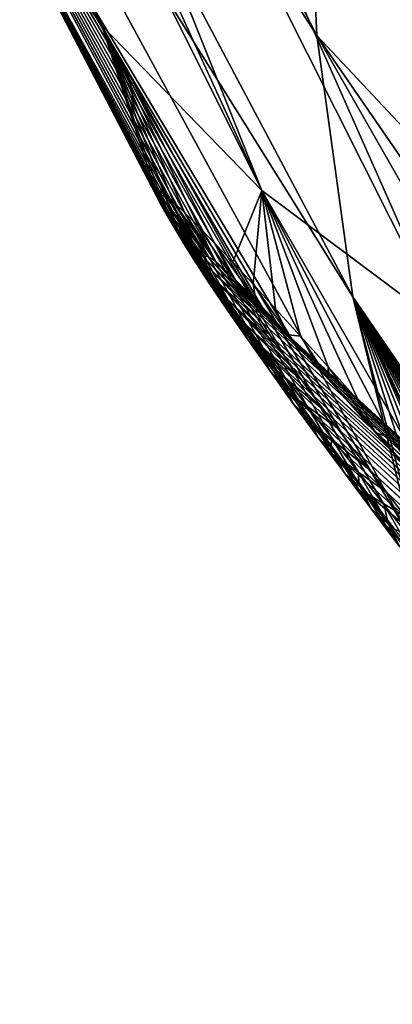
# Model space of a CAD drawing. Header units: metres. Extents: x -82 to 82, y -313 to 40.
# Tile 249 of 405: x 27.36 to 28.95, y -39.44 to -35.21. Entities that reach past the tile are written whole.
import ezdxf

# ---------------------------------------------------------------- set-up
doc = ezdxf.new("R2010")
doc.units = ezdxf.units.M
doc.layers.add('solid_505278_SW0001_CCC', color=7, linetype='CONTINUOUS')

msp = doc.modelspace()

# ---------------------------------------------------------------- linework, layer by layer
at = {"layer": 'solid_505278_SW0001_CCC'}
for points in [[(49.84869, -40.399746, 82.559273), (29.048952, -22.15678, 61.920353), (28.936529, -22.295645, 61.804073)], [(49.84869, -40.399746, 82.559273), (28.936529, -22.295645, 61.804073), (28.836658, -22.440033, 61.70348)], [(49.84869, -40.399746, 82.559273), (28.836658, -22.440033, 61.70348), (28.747866, -22.591072, 61.616875)], [(49.84869, -40.399746, 82.559273), (28.747866, -22.591072, 61.616875), (28.668907, -22.749779, 61.542908)], [(49.596058, -40.995255, 82.310867), (28.668907, -22.749779, 61.542908), (28.598663, -22.917269, 61.480473)], [(49.596058, -40.995255, 82.310867), (49.84869, -40.399746, 82.559273), (28.668907, -22.749779, 61.542908)], [(49.596058, -40.995255, 82.310867), (28.598663, -22.917269, 61.480473), (28.536861, -23.095467, 61.429405)], [(49.596058, -40.995255, 82.310867), (28.536861, -23.095467, 61.429405), (28.483322, -23.286461, 61.389744)], [(49.310268, -41.577564, 82.067108), (28.483322, -23.286461, 61.389744), (28.437853, -23.49276, 61.361675)], [(49.310268, -41.577564, 82.067108), (49.596058, -40.995255, 82.310867), (28.483322, -23.286461, 61.389744)], [(49.310268, -41.577564, 82.067108), (28.437853, -23.49276, 61.361675), (28.401365, -23.71777, 61.346596)], [(49.310268, -41.577564, 82.067108), (28.401365, -23.71777, 61.346596), (28.375048, -23.964552, 61.346272)], [(48.991478, -42.146297, 81.828194), (28.375048, -23.964552, 61.346272), (28.360109, -24.235605, 61.362541)], [(48.991478, -42.146297, 81.828194), (49.310268, -41.577564, 82.067108), (28.375048, -23.964552, 61.346272)], [(48.991478, -42.146297, 81.828194), (28.360109, -24.235605, 61.362541), (28.35861, -24.533396, 61.398079)], [(48.991478, -42.146297, 81.828194), (28.35861, -24.533396, 61.398079), (28.372787, -24.857807, 61.455391)], [(48.639534, -42.701241, 81.594116), (28.372787, -24.857807, 61.455391), (28.404085, -25.208946, 61.536236)], [(48.639534, -42.701241, 81.594116), (48.991478, -42.146297, 81.828194), (28.372787, -24.857807, 61.455391)], [(48.639534, -42.701241, 81.594116), (28.404085, -25.208946, 61.536236), (28.426571, -25.394476, 61.585968)], [(48.639534, -42.701241, 81.594116), (28.426571, -25.394476, 61.585968), (28.453957, -25.586866, 61.642303)], [(30.804564, -25.516247, -274.324585), (6.695436, -39.435658, -266.73761), (6.695436, -39.435658, -274.324585)], [(6.706747, -39.429127, -266.504181), (6.695436, -39.435658, -266.73761), (30.804564, -25.516247, -274.324585)], [(30.804564, -25.516247, -274.324585), (6.695436, -39.435658, -274.324585), (6.704589, -39.434105, -274.463776)], [(30.804564, -25.516247, -274.324585), (6.704589, -39.434105, -274.463776), (30.798626, -25.523415, -274.463959)], [(6.706747, -39.429127, -266.504181), (30.804564, -25.516247, -274.324585), (6.740952, -39.409378, -266.269836)], [(6.740952, -39.409378, -266.269836), (30.804564, -25.516247, -274.324585), (6.799078, -39.37582, -266.033142)], [(6.799078, -39.37582, -266.033142), (30.804564, -25.516247, -274.324585), (6.823495, -39.361725, -265.955353)], [(6.883737, -39.326942, -265.790924), (6.823495, -39.361725, -265.955353), (30.804564, -25.516247, -274.324585)], [(6.998361, -39.260765, -265.54184), (6.883737, -39.326942, -265.790924), (30.804564, -25.516247, -274.324585)], [(6.998361, -39.260765, -265.54184), (30.804564, -25.516247, -274.324585), (7.14651, -39.175232, -265.286011)], [(7.14651, -39.175232, -265.286011), (30.804564, -25.516247, -274.324585), (7.213461, -39.136578, -265.185516)], [(7.334595, -39.066639, -265.020966), (7.213461, -39.136578, -265.185516), (30.804564, -25.516247, -274.324585)], [(7.569647, -38.930931, -264.74646), (7.334595, -39.066639, -265.020966), (30.804564, -25.516247, -274.324585)], [(7.569647, -38.930931, -264.74646), (30.804564, -25.516247, -274.324585), (7.861565, -38.762394, -264.461609)], [(7.861565, -38.762394, -264.461609), (30.804564, -25.516247, -274.324585), (7.885284, -38.748699, -264.440613)], [(8.221618, -38.554516, -264.166992), (7.885284, -38.748699, -264.440613), (30.804564, -25.516247, -274.324585)], [(8.663754, -38.299248, -263.863739), (8.221618, -38.554516, -264.166992), (30.804564, -25.516247, -274.324585)], [(8.663754, -38.299248, -263.863739), (30.804564, -25.516247, -274.324585), (8.872761, -38.178581, -263.737335)], [(9.204777, -37.986889, -263.554657), (8.872761, -38.178581, -263.737335), (30.804564, -25.516247, -274.324585)], [(9.862317, -37.607258, -263.245209), (9.204777, -37.986889, -263.554657), (30.804564, -25.516247, -274.324585)], [(9.862317, -37.607258, -263.245209), (30.804564, -25.516247, -274.324585), (10.266684, -37.373798, -263.082672)], [(10.651484, -37.151634, -262.943939), (10.266684, -37.373798, -263.082672), (30.804564, -25.516247, -274.324585)], [(11.580017, -36.615543, -262.661804), (10.651484, -37.151634, -262.943939), (30.804564, -25.516247, -274.324585)], [(11.580017, -36.615543, -262.661804), (30.804564, -25.516247, -274.324585), (12.278078, -36.212517, -262.489777)], [(12.64723, -35.99939, -262.410461), (12.278078, -36.212517, -262.489777), (30.804564, -25.516247, -274.324585)], [(13.845548, -35.307541, -262.199677), (12.64723, -35.99939, -262.410461), (30.804564, -25.516247, -274.324585)], [(13.845548, -35.307541, -262.199677), (30.804564, -25.516247, -274.324585), (15.157839, -34.549889, -262.036896)], [(30.798626, -25.523415, -274.463959), (6.704589, -39.434105, -274.463776), (6.732148, -39.429409, -274.602997)], [(30.798626, -25.523415, -274.463959), (6.732148, -39.429409, -274.602997), (30.780741, -25.544981, -274.603302)], [(30.780741, -25.544981, -274.603302), (6.732148, -39.429409, -274.602997), (6.779178, -39.421349, -274.744202)], [(30.780741, -25.544981, -274.603302), (6.779178, -39.421349, -274.744202), (30.750193, -25.581745, -274.744598)], [(30.750193, -25.581745, -274.744598), (6.779178, -39.421349, -274.744202), (6.848838, -39.409306, -274.890594)], [(30.750193, -25.581745, -274.744598), (6.848838, -39.409306, -274.890594), (30.70488, -25.636114, -274.891052)], [(48.639534, -42.701241, 81.594116), (28.453957, -25.586866, 61.642303), (28.486677, -25.786335, 61.705692)], [(30.70488, -25.636114, -274.891052), (6.848838, -39.409306, -274.890594), (6.945391, -39.392406, -275.043884)], [(30.70488, -25.636114, -274.891052), (6.945391, -39.392406, -275.043884), (30.641876, -25.711386, -275.044403)], [(30.641876, -25.711386, -275.044403), (6.945391, -39.392406, -275.043884), (7.073461, -39.36961, -275.204071)], [(30.641876, -25.711386, -275.044403), (7.073461, -39.36961, -275.204071), (30.558014, -25.811003, -275.204651)], [(30.558014, -25.811003, -275.204651), (7.073461, -39.36961, -275.204071), (7.240232, -39.339283, -275.372437)], [(30.558014, -25.811003, -275.204651), (7.240232, -39.339283, -275.372437), (30.448339, -25.94029, -275.372955)], [(48.639534, -42.701241, 81.594116), (28.486677, -25.786335, 61.705692), (28.524454, -25.992735, 61.775925)], [(30.448339, -25.94029, -275.372955), (7.240232, -39.339283, -275.372437), (7.453024, -39.299522, -275.548218)], [(30.448339, -25.94029, -275.372955), (7.453024, -39.299522, -275.548218), (30.307592, -26.104595, -275.548523)], [(48.254395, -43.24181, 81.365036), (28.524454, -25.992735, 61.775925), (28.567839, -26.206377, 61.853569)], [(48.254395, -43.24181, 81.365036), (48.639534, -42.701241, 81.594116), (28.524454, -25.992735, 61.775925)], [(30.307592, -26.104595, -275.548523), (7.453024, -39.299522, -275.548218), (7.719271, -39.248093, -275.729767)], [(30.307592, -26.104595, -275.548523), (7.719271, -39.248093, -275.729767), (30.13006, -26.309305, -275.729919)], [(48.254395, -43.24181, 81.365036), (28.567839, -26.206377, 61.853569), (28.617079, -26.427387, 61.938889)], [(30.13006, -26.309305, -275.729919), (7.719271, -39.248093, -275.729767), (8.045366, -39.182549, -275.914185)], [(30.13006, -26.309305, -275.729919), (8.045366, -39.182549, -275.914185), (29.910372, -26.558796, -275.914215)], [(48.254395, -43.24181, 81.365036), (28.617079, -26.427387, 61.938889), (28.672005, -26.655672, 62.03178)], [(29.910372, -26.558796, -275.914215), (8.045366, -39.182549, -275.914185), (8.439689, -39.09951, -276.09903)], [(29.910372, -26.558796, -275.914215), (8.439689, -39.09951, -276.09903), (29.641438, -26.858614, -276.098969)], [(48.254395, -43.24181, 81.365036), (28.672005, -26.655672, 62.03178), (28.733274, -26.891663, 62.132904)], [(29.641438, -26.858614, -276.098969), (8.439689, -39.09951, -276.09903), (29.314745, -27.214808, -276.281433)], [(48.254395, -43.24181, 81.365036), (28.733274, -26.891663, 62.132904), (28.800892, -27.135344, 62.242306)], [(47.835949, -43.76746, 81.141129), (28.800892, -27.135344, 62.242306), (28.874922, -27.386768, 62.360088)], [(47.835949, -43.76746, 81.141129), (48.254395, -43.24181, 81.365036), (28.800892, -27.135344, 62.242306)], [(29.314745, -27.214808, -276.281433), (8.439689, -39.09951, -276.09903), (8.911659, -38.994644, -276.281555)], [(29.314745, -27.214808, -276.281433), (8.911659, -38.994644, -276.281555), (28.920492, -27.633406, -276.458557)], [(47.835949, -43.76746, 81.141129), (28.874922, -27.386768, 62.360088), (28.956114, -27.64646, 62.487011)], [(28.920492, -27.633406, -276.458557), (8.911659, -38.994644, -276.281555), (9.471375, -38.862488, -276.458679)], [(28.920492, -27.633406, -276.458557), (9.471375, -38.862488, -276.458679), (28.446695, -28.120909, -276.627014)], [(28.446695, -28.120909, -276.627014), (9.471375, -38.862488, -276.458679), (10.130409, -38.695927, -276.627075)], [(28.446695, -28.120909, -276.627014), (10.130409, -38.695927, -276.627075), (27.878448, -28.684353, -276.78302)], [(27.878448, -28.684353, -276.78302), (10.130409, -38.695927, -276.627075), (10.902332, -38.485569, -276.783051)], [(27.878448, -28.684353, -276.78302), (10.902332, -38.485569, -276.783051), (11.802598, -38.21909, -276.922638)], [(27.878448, -28.684353, -276.78302), (11.802598, -38.21909, -276.922638), (27.197403, -29.330893, -276.922638)], [(27.709307, -35.234959, 48.111805), (25.022499, -29.7449, 44.697968), (25.33618, -30.144787, 43.987698)], [(27.709307, -35.234959, 48.111805), (27.132439, -34.41246, 49.497963), (25.022499, -29.7449, 44.697968)], [(27.709307, -35.234959, 48.111805), (25.33618, -30.144787, 43.987698), (25.682066, -30.510218, 43.273827)], [(28.630966, -35.278759, 58.684204), (25.992826, -30.133171, 54.673096), (26.096659, -31.333872, 53.45726)], [(28.630966, -35.278759, 58.684204), (28.578316, -34.094337, 59.829102), (25.992826, -30.133171, 54.673096)], [(28.394585, -35.943161, 46.711964), (25.682066, -30.510218, 43.273827), (26.059141, -30.840118, 42.558449)], [(28.394585, -35.943161, 46.711964), (27.709307, -35.234959, 48.111805), (25.682066, -30.510218, 43.273827)], [(28.394585, -35.943161, 46.711964), (26.059141, -30.840118, 42.558449), (26.466303, -31.133524, 41.843658)], [(29.18243, -36.531029, 45.310383), (26.466303, -31.133524, 41.843658), (26.902351, -31.389574, 41.131557)], [(29.18243, -36.531029, 45.310383), (28.394585, -35.943161, 46.711964), (26.466303, -31.133524, 41.843658)], [(28.78607, -36.399464, 57.485718), (26.096659, -31.333872, 53.45726), (26.32266, -32.45356, 52.18214)], [(28.78607, -36.399464, 57.485718), (28.630966, -35.278759, 58.684204), (26.096659, -31.333872, 53.45726)], [(30.066118, -36.993542, 43.919022), (26.902351, -31.389574, 41.131557), (27.366013, -31.607513, 40.424232)], [(30.066118, -36.993542, 43.919022), (29.18243, -36.531029, 45.310383), (26.902351, -31.389574, 41.131557)], [(30.066118, -36.993542, 43.919022), (27.366013, -31.607513, 40.424232), (27.855925, -31.786709, 39.723759)], [(31.038111, -37.326756, 42.549747), (27.855925, -31.786709, 39.723759), (28.370651, -31.926628, 39.032188)], [(31.038111, -37.326756, 42.549747), (30.066118, -36.993542, 43.919022), (27.855925, -31.786709, 39.723759)], [(31.038111, -37.326756, 42.549747), (28.370651, -31.926628, 39.032188), (28.908682, -32.026867, 38.351551)], [(32.090115, -37.527828, 41.214245), (28.908682, -32.026867, 38.351551), (29.468437, -32.087128, 37.683846)], [(32.090115, -37.527828, 41.214245), (31.038111, -37.326756, 42.549747), (28.908682, -32.026867, 38.351551)], [(29.041014, -37.446526, 56.239063), (26.32266, -32.45356, 52.18214), (26.668905, -33.482681, 50.858608)], [(29.041014, -37.446526, 56.239063), (28.78607, -36.399464, 57.485718), (26.32266, -32.45356, 52.18214)], [(31.574352, -37.12513, 65.570427), (28.628458, -32.853798, 60.913055), (28.578316, -34.094337, 59.829102)], [(31.42614, -35.334515, 66.212975), (31.288412, -35.089157, 66.029663), (28.628458, -32.853798, 60.913055)], [(31.567842, -35.583164, 66.40062), (31.42614, -35.334515, 66.212975), (28.628458, -32.853798, 60.913055)], [(31.71377, -35.835289, 66.592926), (31.567842, -35.583164, 66.40062), (28.628458, -32.853798, 60.913055)], [(31.574352, -37.12513, 65.570427), (31.71377, -35.835289, 66.592926), (28.628458, -32.853798, 60.913055)], [(28.200611, -36.352783, 53.220356), (26.668905, -33.482681, 50.858608), (27.132439, -34.41246, 49.497963)], [(28.920053, -37.293087, 55.884872), (29.041014, -37.446526, 56.239063), (26.668905, -33.482681, 50.858608)], [(28.808214, -37.150524, 55.541786), (28.920053, -37.293087, 55.884872), (26.668905, -33.482681, 50.858608)], [(28.693941, -37.003914, 55.173248), (28.808214, -37.150524, 55.541786), (26.668905, -33.482681, 50.858608)], [(28.589241, -36.868362, 54.817257), (28.693941, -37.003914, 55.173248), (26.668905, -33.482681, 50.858608)], [(28.49437, -36.74474, 54.474045), (28.589241, -36.868362, 54.817257), (26.668905, -33.482681, 50.858608)], [(28.408482, -36.631809, 54.143028), (28.49437, -36.74474, 54.474045), (26.668905, -33.482681, 50.858608)], [(28.33095, -36.528732, 53.823772), (28.408482, -36.631809, 54.143028), (26.668905, -33.482681, 50.858608)], [(28.261969, -36.436207, 53.51643), (28.33095, -36.528732, 53.823772), (26.668905, -33.482681, 50.858608)], [(28.260984, -36.434879, 53.511864), (28.261969, -36.436207, 53.51643), (26.668905, -33.482681, 50.858608)], [(28.200611, -36.352783, 53.220356), (28.260984, -36.434879, 53.511864), (26.668905, -33.482681, 50.858608)], [(31.527809, -38.367126, 64.481201), (28.578316, -34.094337, 59.829102), (28.630966, -35.278759, 58.684204)], [(31.527809, -38.367126, 64.481201), (31.574352, -37.12513, 65.570427), (28.578316, -34.094337, 59.829102)], [(27.937527, -35.940937, 50.64336), (27.132439, -34.41246, 49.497963), (27.709307, -35.234959, 48.111805)], [(28.14658, -36.278206, 52.935333), (28.200611, -36.352783, 53.220356), (27.132439, -34.41246, 49.497963)], [(28.099867, -36.212738, 52.661358), (28.14658, -36.278206, 52.935333), (27.132439, -34.41246, 49.497963)], [(28.059551, -36.154907, 52.397842), (28.099867, -36.212738, 52.661358), (27.132439, -34.41246, 49.497963)], [(28.025648, -36.105011, 52.144798), (28.059551, -36.154907, 52.397842), (27.132439, -34.41246, 49.497963)], [(27.997877, -36.062763, 51.901997), (28.025648, -36.105011, 52.144798), (27.132439, -34.41246, 49.497963)], [(27.975454, -36.026955, 51.668896), (27.997877, -36.062763, 51.901997), (27.132439, -34.41246, 49.497963)], [(27.958599, -35.998207, 51.445652), (27.975454, -36.026955, 51.668896), (27.132439, -34.41246, 49.497963)], [(27.939285, -35.95853, 51.02681), (27.958599, -35.998207, 51.445652), (27.132439, -34.41246, 49.497963)], [(27.937527, -35.940937, 50.64336), (27.939285, -35.95853, 51.02681), (27.132439, -34.41246, 49.497963)], [(28.2703, -36.251102, 48.662109), (27.709307, -35.234959, 48.111805), (28.394585, -35.943161, 46.711964)], [(27.950794, -35.942169, 50.291405), (27.937527, -35.940937, 50.64336), (27.709307, -35.234959, 48.111805)], [(27.977266, -35.959988, 49.967239), (27.950794, -35.942169, 50.291405), (27.709307, -35.234959, 48.111805)], [(27.980938, -35.962917, 49.933178), (27.977266, -35.959988, 49.967239), (27.709307, -35.234959, 48.111805)], [(28.015619, -35.992825, 49.667908), (27.980938, -35.962917, 49.933178), (27.709307, -35.234959, 48.111805)], [(28.064802, -36.03936, 49.390465), (28.015619, -35.992825, 49.667908), (27.709307, -35.234959, 48.111805)], [(28.123873, -36.098183, 49.131496), (28.064802, -36.03936, 49.390465), (27.709307, -35.234959, 48.111805)], [(28.192453, -36.168869, 48.889248), (28.123873, -36.098183, 49.131496), (27.709307, -35.234959, 48.111805)], [(28.2703, -36.251102, 48.662109), (28.192453, -36.168869, 48.889248), (27.709307, -35.234959, 48.111805)], [(31.718945, -40.684414, 62.136387), (28.630966, -35.278759, 58.684204), (28.78607, -36.399464, 57.485718)], [(31.576866, -39.556931, 63.3353), (31.527809, -38.367126, 64.481201), (28.630966, -35.278759, 58.684204)], [(31.718945, -40.684414, 62.136387), (31.576866, -39.556931, 63.3353), (28.630966, -35.278759, 58.684204)], [(27.972054, -36.006271, 50.772106), (27.939285, -35.95853, 51.02681), (27.937527, -35.940937, 50.64336)], [(27.964464, -35.970387, 50.356644), (27.937527, -35.940937, 50.64336), (27.950794, -35.942169, 50.291405)], [(27.972054, -36.006271, 50.772106), (27.937527, -35.940937, 50.64336), (27.964464, -35.970387, 50.356644)], [(27.964464, -35.970387, 50.356644), (27.950794, -35.942169, 50.291405), (27.977266, -35.959988, 49.967239)], [(28.357565, -36.344952, 48.447933), (28.2703, -36.251102, 48.662109), (28.394585, -35.943161, 46.711964)], [(28.454491, -36.450611, 48.245293), (28.357565, -36.344952, 48.447933), (28.394585, -35.943161, 46.711964)], [(29.112331, -37.188522, 47.376179), (28.394585, -35.943161, 46.711964), (29.18243, -36.531029, 45.310383)], [(28.561596, -36.568661, 48.053188), (28.454491, -36.450611, 48.245293), (28.394585, -35.943161, 46.711964)], [(28.679815, -36.700241, 47.870815), (28.561596, -36.568661, 48.053188), (28.394585, -35.943161, 46.711964)], [(28.81016, -36.846386, 47.697151), (28.679815, -36.700241, 47.870815), (28.394585, -35.943161, 46.711964)], [(28.953871, -37.008606, 47.532238), (28.81016, -36.846386, 47.697151), (28.394585, -35.943161, 46.711964)], [(29.112331, -37.188522, 47.376179), (28.953871, -37.008606, 47.532238), (28.394585, -35.943161, 46.711964)], [(27.999533, -36.065277, 51.17955), (27.958599, -35.998207, 51.445652), (27.939285, -35.95853, 51.02681)], [(27.999533, -36.065277, 51.17955), (27.939285, -35.95853, 51.02681), (27.972054, -36.006271, 50.772106)], [(28.043179, -36.142796, 51.578609), (27.975454, -36.026955, 51.668896), (27.958599, -35.998207, 51.445652)], [(28.043179, -36.142796, 51.578609), (27.958599, -35.998207, 51.445652), (27.999533, -36.065277, 51.17955)], [(27.964464, -35.970387, 50.356644), (27.977266, -35.959988, 49.967239), (27.980938, -35.962917, 49.933178)], [(28.158731, -36.223969, 49.994022), (27.964464, -35.970387, 50.356644), (27.980938, -35.962917, 49.933178)], [(28.148277, -36.232872, 50.391373), (27.972054, -36.006271, 50.772106), (27.964464, -35.970387, 50.356644)], [(28.158731, -36.223969, 49.994022), (28.148277, -36.232872, 50.391373), (27.964464, -35.970387, 50.356644)], [(28.158731, -36.223969, 49.994022), (27.980938, -35.962917, 49.933178), (28.015619, -35.992825, 49.667908)], [(28.196222, -36.24733, 49.59758), (28.015619, -35.992825, 49.667908), (28.064802, -36.03936, 49.390465)], [(28.196222, -36.24733, 49.59758), (28.158731, -36.223969, 49.994022), (28.015619, -35.992825, 49.667908)], [(28.160439, -36.268402, 50.785786), (27.999533, -36.065277, 51.17955), (27.972054, -36.006271, 50.772106)], [(28.148277, -36.232872, 50.391373), (28.160439, -36.268402, 50.785786), (27.972054, -36.006271, 50.772106)], [(28.100479, -36.235699, 51.969616), (27.997877, -36.062763, 51.901997), (27.975454, -36.026955, 51.668896)], [(28.100479, -36.235699, 51.969616), (27.975454, -36.026955, 51.668896), (28.043179, -36.142796, 51.578609)], [(28.196222, -36.24733, 49.59758), (28.064802, -36.03936, 49.390465), (28.123873, -36.098183, 49.131496)], [(28.100479, -36.235699, 51.969616), (28.025648, -36.105011, 52.144798), (27.997877, -36.062763, 51.901997)], [(28.191565, -36.325985, 51.175797), (28.043179, -36.142796, 51.578609), (27.999533, -36.065277, 51.17955)], [(28.160439, -36.268402, 50.785786), (28.191565, -36.325985, 51.175797), (27.999533, -36.065277, 51.17955)], [(28.169271, -36.341366, 52.353115), (28.059551, -36.154907, 52.397842), (28.025648, -36.105011, 52.144798)], [(28.169271, -36.341366, 52.353115), (28.025648, -36.105011, 52.144798), (28.100479, -36.235699, 51.969616)], [(28.265394, -36.309017, 49.207642), (28.123873, -36.098183, 49.131496), (28.192453, -36.168869, 48.889248)], [(28.265394, -36.309017, 49.207642), (28.196222, -36.24733, 49.59758), (28.123873, -36.098183, 49.131496)], [(28.238323, -36.401539, 51.560425), (28.100479, -36.235699, 51.969616), (28.043179, -36.142796, 51.578609)], [(28.191565, -36.325985, 51.175797), (28.238323, -36.401539, 51.560425), (28.043179, -36.142796, 51.578609)], [(28.169271, -36.341366, 52.353115), (28.099867, -36.212738, 52.661358), (28.059551, -36.154907, 52.397842)], [(28.369387, -36.413536, 48.833508), (28.192453, -36.168869, 48.889248), (28.2703, -36.251102, 48.662109)], [(28.369387, -36.413536, 48.833508), (28.265394, -36.309017, 49.207642), (28.192453, -36.168869, 48.889248)], [(28.247797, -36.457684, 52.729656), (28.14658, -36.278206, 52.935333), (28.099867, -36.212738, 52.661358)], [(28.247797, -36.457684, 52.729656), (28.099867, -36.212738, 52.661358), (28.169271, -36.341366, 52.353115)], [(28.298418, -36.492229, 51.939537), (28.169271, -36.341366, 52.353115), (28.100479, -36.235699, 51.969616)], [(28.238323, -36.401539, 51.560425), (28.298418, -36.492229, 51.939537), (28.100479, -36.235699, 51.969616)], [(28.158731, -36.223969, 49.994022), (28.370173, -36.454124, 50.257595), (28.148277, -36.232872, 50.391373)], [(28.148277, -36.232872, 50.391373), (28.370173, -36.454124, 50.257595), (28.37458, -36.471962, 50.563255)], [(28.148277, -36.232872, 50.391373), (28.37458, -36.471962, 50.563255), (28.160439, -36.268402, 50.785786)], [(28.158731, -36.223969, 49.994022), (28.379719, -36.453735, 49.979362), (28.370173, -36.454124, 50.257595)], [(28.196222, -36.24733, 49.59758), (28.379719, -36.453735, 49.979362), (28.158731, -36.223969, 49.994022)], [(28.196222, -36.24733, 49.59758), (28.432766, -36.496014, 49.496632), (28.401009, -36.468254, 49.726578)], [(28.265394, -36.309017, 49.207642), (28.432766, -36.496014, 49.496632), (28.196222, -36.24733, 49.59758)], [(28.196222, -36.24733, 49.59758), (28.401009, -36.468254, 49.726578), (28.379719, -36.453735, 49.979362)], [(28.369387, -36.413536, 48.833508), (28.2703, -36.251102, 48.662109), (28.357565, -36.344952, 48.447933)], [(28.334877, -36.583218, 53.099789), (28.200611, -36.352783, 53.220356), (28.14658, -36.278206, 52.935333)], [(28.334877, -36.583218, 53.099789), (28.14658, -36.278206, 52.935333), (28.247797, -36.457684, 52.729656)], [(28.160439, -36.268402, 50.785786), (28.37458, -36.471962, 50.563255), (28.394653, -36.509224, 50.896503)], [(28.160439, -36.268402, 50.785786), (28.394653, -36.509224, 50.896503), (28.191565, -36.325985, 51.175797)], [(28.191565, -36.325985, 51.175797), (28.394653, -36.509224, 50.896503), (28.431833, -36.567616, 51.257645)], [(28.191565, -36.325985, 51.175797), (28.431833, -36.567616, 51.257645), (28.45735, -36.605297, 51.448761)], [(28.191565, -36.325985, 51.175797), (28.45735, -36.605297, 51.448761), (28.238323, -36.401539, 51.560425)], [(28.265394, -36.309017, 49.207642), (28.473866, -36.535568, 49.287025), (28.432766, -36.496014, 49.496632)], [(28.369387, -36.413536, 48.833508), (28.473866, -36.535568, 49.287025), (28.265394, -36.309017, 49.207642)], [(28.369778, -36.595566, 52.313179), (28.247797, -36.457684, 52.729656), (28.169271, -36.341366, 52.353115)], [(28.298418, -36.492229, 51.939537), (28.369778, -36.595566, 52.313179), (28.169271, -36.341366, 52.353115)], [(28.429361, -36.716618, 53.464066), (28.260984, -36.434879, 53.511864), (28.200611, -36.352783, 53.220356)], [(28.429361, -36.716618, 53.464066), (28.200611, -36.352783, 53.220356), (28.334877, -36.583218, 53.099789)], [(28.509533, -36.563244, 48.486359), (28.357565, -36.344952, 48.447933), (28.454491, -36.450611, 48.245293)], [(28.509533, -36.563244, 48.486359), (28.369387, -36.413536, 48.833508), (28.357565, -36.344952, 48.447933)], [(28.238323, -36.401539, 51.560425), (28.45735, -36.605297, 51.448761), (28.487619, -36.648819, 51.647041)], [(28.238323, -36.401539, 51.560425), (28.487619, -36.648819, 51.647041), (28.523205, -36.698734, 51.852837)], [(28.238323, -36.401539, 51.560425), (28.523205, -36.698734, 51.852837), (28.298418, -36.492229, 51.939537)], [(28.369387, -36.413536, 48.833508), (28.580383, -36.645489, 48.916927), (28.523092, -36.58548, 49.094765)], [(28.509533, -36.563244, 48.486359), (28.580383, -36.645489, 48.916927), (28.369387, -36.413536, 48.833508)], [(28.369387, -36.413536, 48.833508), (28.523092, -36.58548, 49.094765), (28.473866, -36.535568, 49.287025)], [(29.06896, -37.481815, 56.318909), (28.78607, -36.399464, 57.485718), (29.041014, -37.446526, 56.239063)], [(31.572334, -40.513268, 61.867416), (31.718945, -40.684414, 62.136387), (28.78607, -36.399464, 57.485718)], [(31.429874, -40.346321, 61.602211), (31.572334, -40.513268, 61.867416), (28.78607, -36.399464, 57.485718)], [(31.291304, -40.183254, 61.340546), (31.429874, -40.346321, 61.602211), (28.78607, -36.399464, 57.485718)], [(31.156767, -40.024376, 61.08263), (31.291304, -40.183254, 61.340546), (28.78607, -36.399464, 57.485718)], [(31.015001, -39.856495, 60.806252), (31.156767, -40.024376, 61.08263), (28.78607, -36.399464, 57.485718)], [(30.877949, -39.693676, 60.534405), (31.015001, -39.856495, 60.806252), (28.78607, -36.399464, 57.485718)], [(30.745337, -39.53558, 60.266861), (30.877949, -39.693676, 60.534405), (28.78607, -36.399464, 57.485718)], [(30.616894, -39.381851, 60.003387), (30.745337, -39.53558, 60.266861), (28.78607, -36.399464, 57.485718)], [(30.492401, -39.23222, 59.743793), (30.616894, -39.381851, 60.003387), (28.78607, -36.399464, 57.485718)], [(30.372145, -39.087265, 59.488434), (30.492401, -39.23222, 59.743793), (28.78607, -36.399464, 57.485718)], [(30.256069, -38.946976, 59.237316), (30.372145, -39.087265, 59.488434), (28.78607, -36.399464, 57.485718)], [(30.143953, -38.811066, 58.990265), (30.256069, -38.946976, 59.237316), (28.78607, -36.399464, 57.485718)], [(30.000261, -38.636162, 58.666908), (30.143953, -38.811066, 58.990265), (28.78607, -36.399464, 57.485718)], [(29.862783, -38.467937, 58.35014), (30.000261, -38.636162, 58.666908), (28.78607, -36.399464, 57.485718)], [(29.731821, -38.30711, 58.04031), (29.862783, -38.467937, 58.35014), (28.78607, -36.399464, 57.485718)], [(29.607187, -38.153522, 57.73735), (29.731821, -38.30711, 58.04031), (28.78607, -36.399464, 57.485718)], [(29.555353, -38.089455, 57.60891), (29.607187, -38.153522, 57.73735), (28.78607, -36.399464, 57.485718)], [(29.488457, -38.006573, 57.440952), (29.555353, -38.089455, 57.60891), (28.78607, -36.399464, 57.485718)], [(29.375214, -37.865673, 57.150814), (29.488457, -38.006573, 57.440952), (28.78607, -36.399464, 57.485718)], [(29.267628, -37.731289, 56.867123), (29.375214, -37.865673, 57.150814), (28.78607, -36.399464, 57.485718)], [(29.16567, -37.603523, 56.589909), (29.267628, -37.731289, 56.867123), (28.78607, -36.399464, 57.485718)], [(29.06896, -37.481815, 56.318909), (29.16567, -37.603523, 56.589909), (28.78607, -36.399464, 57.485718)], [(28.45079, -36.709618, 52.681526), (28.334877, -36.583218, 53.099789), (28.247797, -36.457684, 52.729656)], [(28.369778, -36.595566, 52.313179), (28.45079, -36.709618, 52.681526), (28.247797, -36.457684, 52.729656)], [(28.360544, -36.578381, 53.880829), (28.261969, -36.436207, 53.51643), (28.260984, -36.434879, 53.511864)], [(28.360544, -36.578381, 53.880829), (28.260984, -36.434879, 53.511864), (28.429361, -36.716618, 53.464066)], [(28.360544, -36.578381, 53.880829), (28.33095, -36.528732, 53.823772), (28.261969, -36.436207, 53.51643)], [(49.00531, -55.315281, 69.724052), (28.370173, -36.454124, 50.257595), (28.379719, -36.453735, 49.979362)], [(48.65258, -55.035778, 70.256905), (28.37458, -36.471962, 50.563255), (28.370173, -36.454124, 50.257595)], [(49.00531, -55.315281, 69.724052), (48.65258, -55.035778, 70.256905), (28.370173, -36.454124, 50.257595)], [(49.00531, -55.315281, 69.724052), (28.379719, -36.453735, 49.979362), (28.401009, -36.468254, 49.726578)], [(28.509533, -36.563244, 48.486359), (28.454491, -36.450611, 48.245293), (28.561596, -36.568661, 48.053188)], [(28.298418, -36.492229, 51.939537), (28.523205, -36.698734, 51.852837), (28.563869, -36.754871, 52.065994)], [(28.298418, -36.492229, 51.939537), (28.563869, -36.754871, 52.065994), (28.369778, -36.595566, 52.313179)], [(48.65258, -55.035778, 70.256905), (28.394653, -36.509224, 50.896503), (28.37458, -36.471962, 50.563255)], [(49.00531, -55.315281, 69.724052), (28.401009, -36.468254, 49.726578), (28.432766, -36.496014, 49.496632)], [(49.324898, -55.600788, 69.177864), (28.432766, -36.496014, 49.496632), (28.473866, -36.535568, 49.287025)], [(49.324898, -55.600788, 69.177864), (49.00531, -55.315281, 69.724052), (28.432766, -36.496014, 49.496632)], [(28.360544, -36.578381, 53.880829), (28.408482, -36.631809, 54.143028), (28.33095, -36.528732, 53.823772)], [(48.65258, -55.035778, 70.256905), (28.431833, -36.567616, 51.257645), (28.394653, -36.509224, 50.896503)], [(49.324898, -55.600788, 69.177864), (28.473866, -36.535568, 49.287025), (28.523092, -36.58548, 49.094765)], [(28.540293, -36.832973, 53.044857), (28.429361, -36.716618, 53.464066), (28.334877, -36.583218, 53.099789)], [(28.45079, -36.709618, 52.681526), (28.540293, -36.832973, 53.044857), (28.334877, -36.583218, 53.099789)], [(28.360544, -36.578381, 53.880829), (28.466156, -36.727993, 54.243694), (28.408482, -36.631809, 54.143028)], [(28.360544, -36.578381, 53.880829), (28.429361, -36.716618, 53.464066), (28.530378, -36.856857, 53.822948)], [(28.360544, -36.578381, 53.880829), (28.530378, -36.856857, 53.822948), (28.466156, -36.727993, 54.243694)], [(48.266666, -54.762486, 70.775848), (28.45735, -36.605297, 51.448761), (28.431833, -36.567616, 51.257645)], [(48.65258, -55.035778, 70.256905), (48.266666, -54.762486, 70.775848), (28.431833, -36.567616, 51.257645)], [(28.682768, -36.755131, 48.177109), (28.509533, -36.563244, 48.486359), (28.561596, -36.568661, 48.053188)], [(28.509533, -36.563244, 48.486359), (28.719383, -36.795765, 48.596645), (28.645777, -36.715549, 48.751522)], [(28.682768, -36.755131, 48.177109), (28.719383, -36.795765, 48.596645), (28.509533, -36.563244, 48.486359)], [(28.509533, -36.563244, 48.486359), (28.645777, -36.715549, 48.751522), (28.580383, -36.645489, 48.916927)], [(49.324898, -55.600788, 69.177864), (28.523092, -36.58548, 49.094765), (28.580383, -36.645489, 48.916927)], [(28.682768, -36.755131, 48.177109), (28.561596, -36.568661, 48.053188), (28.679815, -36.700241, 47.870815)], [(28.369778, -36.595566, 52.313179), (28.563869, -36.754871, 52.065994), (28.609978, -36.817596, 52.286766)], [(28.369778, -36.595566, 52.313179), (28.609978, -36.817596, 52.286766), (28.661983, -36.887356, 52.515465)], [(28.369778, -36.595566, 52.313179), (28.661983, -36.887356, 52.515465), (28.45079, -36.709618, 52.681526)], [(28.466156, -36.727993, 54.243694), (28.49437, -36.74474, 54.474045), (28.408482, -36.631809, 54.143028)], [(48.266666, -54.762486, 70.775848), (28.487619, -36.648819, 51.647041), (28.45735, -36.605297, 51.448761)], [(48.266666, -54.762486, 70.775848), (28.523205, -36.698734, 51.852837), (28.487619, -36.648819, 51.647041)], [(49.324898, -55.600788, 69.177864), (28.580383, -36.645489, 48.916927), (28.645777, -36.715549, 48.751522)], [(28.637161, -36.964302, 53.403458), (28.530378, -36.856857, 53.822948), (28.429361, -36.716618, 53.464066)], [(28.540293, -36.832973, 53.044857), (28.637161, -36.964302, 53.403458), (28.429361, -36.716618, 53.464066)], [(28.45079, -36.709618, 52.681526), (28.661983, -36.887356, 52.515465), (28.719608, -36.963947, 52.751888)], [(28.45079, -36.709618, 52.681526), (28.719608, -36.963947, 52.751888), (28.540293, -36.832973, 53.044857)], [(48.266666, -54.762486, 70.775848), (28.563869, -36.754871, 52.065994), (28.523205, -36.698734, 51.852837)], [(49.611507, -55.892281, 68.618553), (28.645777, -36.715549, 48.751522), (28.719383, -36.795765, 48.596645)], [(49.611507, -55.892281, 68.618553), (49.324898, -55.600788, 69.177864), (28.645777, -36.715549, 48.751522)], [(28.883448, -36.982712, 47.912914), (28.679815, -36.700241, 47.870815), (28.81016, -36.846386, 47.697151)], [(28.883448, -36.982712, 47.912914), (28.682768, -36.755131, 48.177109), (28.679815, -36.700241, 47.870815)], [(28.466156, -36.727993, 54.243694), (28.577187, -36.882977, 54.601151), (28.49437, -36.74474, 54.474045)], [(28.466156, -36.727993, 54.243694), (28.530378, -36.856857, 53.822948), (28.637293, -37.00317, 54.176838)], [(28.466156, -36.727993, 54.243694), (28.637293, -37.00317, 54.176838), (28.577187, -36.882977, 54.601151)], [(28.577187, -36.882977, 54.601151), (28.589241, -36.868362, 54.817257), (28.49437, -36.74474, 54.474045)], [(47.847458, -54.495625, 71.28035), (28.609978, -36.817596, 52.286766), (28.563869, -36.754871, 52.065994)], [(48.266666, -54.762486, 70.775848), (47.847458, -54.495625, 71.28035), (28.563869, -36.754871, 52.065994)], [(28.682768, -36.755131, 48.177109), (28.894875, -36.990593, 48.312893), (28.802017, -36.887001, 48.450817)], [(28.883448, -36.982712, 47.912914), (28.894875, -36.990593, 48.312893), (28.682768, -36.755131, 48.177109)], [(28.682768, -36.755131, 48.177109), (28.802017, -36.887001, 48.450817), (28.719383, -36.795765, 48.596645)], [(49.611507, -55.892281, 68.618553), (28.719383, -36.795765, 48.596645), (28.802017, -36.887001, 48.450817)], [(28.540293, -36.832973, 53.044857), (28.719608, -36.963947, 52.751888), (28.783403, -37.047894, 52.996464)], [(28.540293, -36.832973, 53.044857), (28.783403, -37.047894, 52.996464), (28.853647, -37.139492, 53.249405)], [(28.540293, -36.832973, 53.044857), (28.853647, -37.139492, 53.249405), (28.637161, -36.964302, 53.403458)], [(47.847458, -54.495625, 71.28035), (28.661983, -36.887356, 52.515465), (28.609978, -36.817596, 52.286766)], [(28.740578, -37.102631, 53.757595), (28.637293, -37.00317, 54.176838), (28.530378, -36.856857, 53.822948)], [(28.637161, -36.964302, 53.403458), (28.740578, -37.102631, 53.757595), (28.530378, -36.856857, 53.822948)], [(28.577187, -36.882977, 54.601151), (28.693075, -37.04269, 54.953671), (28.589241, -36.868362, 54.817257)], [(28.577187, -36.882977, 54.601151), (28.637293, -37.00317, 54.176838), (28.749472, -37.154827, 54.526123)], [(28.577187, -36.882977, 54.601151), (28.749472, -37.154827, 54.526123), (28.693075, -37.04269, 54.953671)], [(28.693075, -37.04269, 54.953671), (28.693941, -37.003914, 55.173248), (28.589241, -36.868362, 54.817257)], [(28.883448, -36.982712, 47.912914), (28.81016, -36.846386, 47.697151), (28.953871, -37.008606, 47.532238)], [(47.847458, -54.495625, 71.28035), (28.719608, -36.963947, 52.751888), (28.661983, -36.887356, 52.515465)], [(49.611507, -55.892281, 68.618553), (28.802017, -36.887001, 48.450817), (28.894875, -36.990593, 48.312893)], [(28.637161, -36.964302, 53.403458), (28.853647, -37.139492, 53.249405), (28.930151, -37.238609, 53.510563)], [(28.637161, -36.964302, 53.403458), (28.930151, -37.238609, 53.510563), (28.740578, -37.102631, 53.757595)], [(47.847458, -54.495625, 71.28035), (28.783403, -37.047894, 52.996464), (28.719608, -36.963947, 52.751888)], [(28.849897, -37.247185, 54.10754), (28.749472, -37.154827, 54.526123), (28.637293, -37.00317, 54.176838)], [(28.740578, -37.102631, 53.757595), (28.849897, -37.247185, 54.10754), (28.637293, -37.00317, 54.176838)], [(28.693075, -37.04269, 54.953671), (28.813442, -37.206688, 55.301601), (28.693941, -37.003914, 55.173248)], [(28.813442, -37.206688, 55.301601), (28.808214, -37.150524, 55.541786), (28.693941, -37.003914, 55.173248)], [(29.104084, -37.236919, 47.695705), (28.883448, -36.982712, 47.912914), (28.953871, -37.008606, 47.532238)], [(28.883448, -36.982712, 47.912914), (29.116625, -37.241192, 48.057972), (28.999165, -37.107971, 48.182087)], [(29.104084, -37.236919, 47.695705), (29.116625, -37.241192, 48.057972), (28.883448, -36.982712, 47.912914)], [(28.883448, -36.982712, 47.912914), (28.999165, -37.107971, 48.182087), (28.894875, -36.990593, 48.312893)], [(49.611507, -55.892281, 68.618553), (28.894875, -36.990593, 48.312893), (28.999165, -37.107971, 48.182087)], [(29.104084, -37.236919, 47.695705), (28.953871, -37.008606, 47.532238), (29.112331, -37.188522, 47.376179)], [(28.693075, -37.04269, 54.953671), (28.749472, -37.154827, 54.526123), (28.866405, -37.31123, 54.871147)], [(28.693075, -37.04269, 54.953671), (28.866405, -37.31123, 54.871147), (28.813442, -37.206688, 55.301601)], [(47.847458, -54.495625, 71.28035), (28.853647, -37.139492, 53.249405), (28.783403, -37.047894, 52.996464)], [(28.740578, -37.102631, 53.757595), (28.930151, -37.238609, 53.510563), (29.013655, -37.345943, 53.780525)], [(28.740578, -37.102631, 53.757595), (29.013655, -37.345943, 53.780525), (28.849897, -37.247185, 54.10754)], [(28.964483, -37.397213, 54.453552), (28.866405, -37.31123, 54.871147), (28.749472, -37.154827, 54.526123)], [(28.849897, -37.247185, 54.10754), (28.964483, -37.397213, 54.453552), (28.749472, -37.154827, 54.526123)], [(28.937922, -37.374538, 55.645279), (28.920053, -37.293087, 55.884872), (28.808214, -37.150524, 55.541786)], [(28.813442, -37.206688, 55.301601), (28.937922, -37.374538, 55.645279), (28.808214, -37.150524, 55.541786)], [(47.394478, -54.235207, 71.769852), (28.930151, -37.238609, 53.510563), (28.853647, -37.139492, 53.249405)], [(47.847458, -54.495625, 71.28035), (47.394478, -54.235207, 71.769852), (28.853647, -37.139492, 53.249405)], [(28.813442, -37.206688, 55.301601), (28.866405, -37.31123, 54.871147), (28.987728, -37.471935, 55.212173)], [(28.813442, -37.206688, 55.301601), (28.987728, -37.471935, 55.212173), (28.937922, -37.374538, 55.645279)], [(28.849897, -37.247185, 54.10754), (29.013655, -37.345943, 53.780525), (29.104204, -37.461571, 54.059322)], [(28.849897, -37.247185, 54.10754), (29.104204, -37.461571, 54.059322), (28.964483, -37.397213, 54.453552)], [(47.394478, -54.235207, 71.769852), (29.013655, -37.345943, 53.780525), (28.930151, -37.238609, 53.510563)], [(29.066162, -37.545849, 55.985035), (29.041014, -37.446526, 56.239063), (28.920053, -37.293087, 55.884872)], [(28.937922, -37.374538, 55.645279), (29.066162, -37.545849, 55.985035), (28.920053, -37.293087, 55.884872)], [(29.083855, -37.552147, 54.795853), (28.987728, -37.471935, 55.212173), (28.866405, -37.31123, 54.871147)], [(28.964483, -37.397213, 54.453552), (29.083855, -37.552147, 54.795853), (28.866405, -37.31123, 54.871147)], [(28.937922, -37.374538, 55.645279), (28.987728, -37.471935, 55.212173), (29.113075, -37.636528, 55.549469)], [(28.937922, -37.374538, 55.645279), (29.113075, -37.636528, 55.549469), (29.066162, -37.545849, 55.985035)]]:
    msp.add_3dface(points, dxfattribs=at)

doc.saveas('drawing.dxf')
